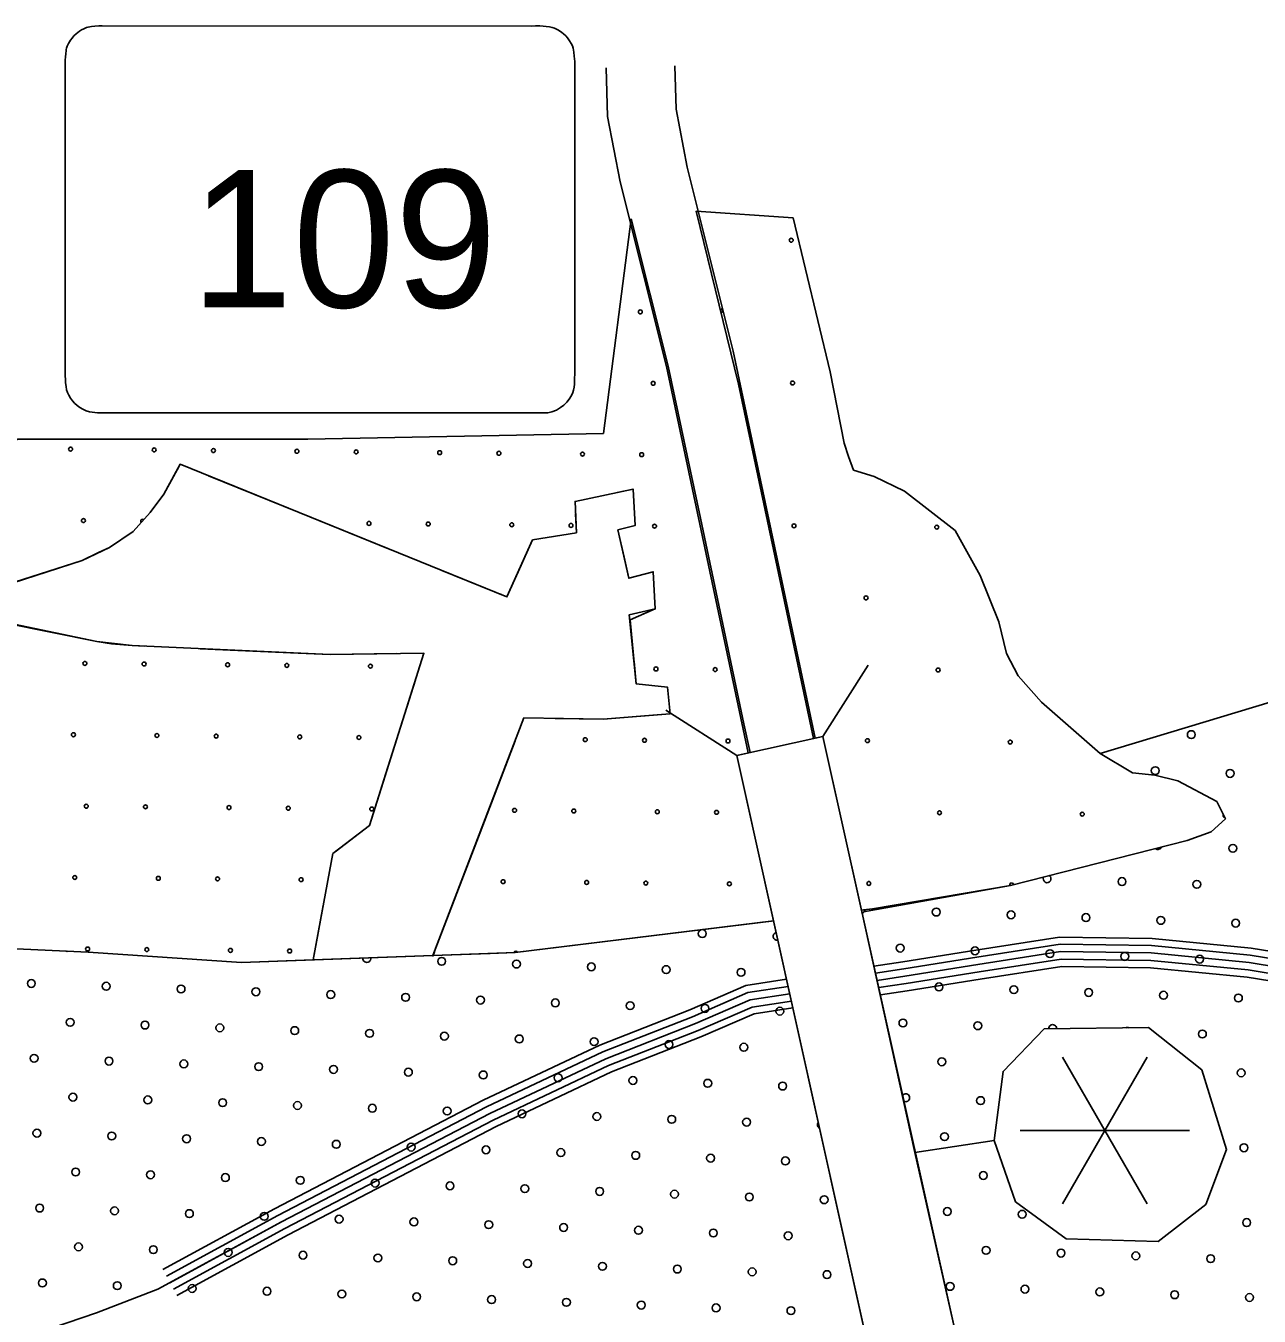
# Model space of a CAD drawing. Extents: x 1788175 to 1969470, y 584502 to 738744.
# Drawn here: x 1837524 to 1840846, y 729749 to 733224 of the extents above; entities that cross this region are included whole.
import ezdxf

# ---------------------------------------------------------------- set-up
doc = ezdxf.new("R2010")
doc.units = 0
for name, color, linetype in [('DESIGN - EROSION CONTROL - Devices', 7, 'Continuous'), ('DESIGN - ROW - Slope Lines', 7, 'Continuous'), ('DESIGN - SCRATCH - User 1', 7, 'Continuous'), ('DESIGN - TRAFFIC CONTROL PERMANENT - Pavement Marking Text', 7, 'Continuous'), ('DESIGN - TRAFFIC CONTROL PERMANENT - Signalization', 7, 'Continuous'), ('DESIGN - TRANSPORTATION - Edge of Traveled Way', 7, 'Continuous'), ('SURVEY - CENTERLINE - Preliminary Text', 7, 'Continuous'), ('SURVEY - DRAINAGE - Natural Features', 7, 'Continuous'), ('SURVEY - DRAINAGE - Storm Sewer', 7, 'Continuous'), ('SURVEY - VEGETATION - Features with Text', 7, 'Continuous')]:
    doc.layers.add(name, color=color, linetype=linetype)

msp = doc.modelspace()

# ---------------------------------------------------------------- linework, layer by layer
at = {"layer": 'DESIGN - EROSION CONTROL - Devices'}
for centre in [(1839585.8, 732646.5), (1839179.4, 732453.5), (1839214, 732261), (1839589.5, 732262), (1837644.9, 732083.9), (1837869.9, 732081.8), (1838029.5, 732080.1), (1838254.5, 732078.1), (1838414, 732076.4), (1838639, 732074.3), (1838798.6, 732072.7), (1839023.6, 732070.6), (1839183.1, 732068.9), (1837679.5, 731891.4), (1838448.6, 731883.9), (1838608.1, 731882.3), (1838833.2, 731880.2), (1838992.7, 731878.5), (1839217.7, 731876.5), (1839593.3, 731877.4), (1839977.8, 731873.7), (1839787.4, 731683.3), (1837683.3, 731506.8), (1837842.8, 731505.2), (1838067.8, 731503.1), (1838227.3, 731501.4), (1838452.4, 731499.4), (1839221.5, 731491.9), (1839381, 731490.2), (1839981.5, 731489.1), (1837652.4, 731314.8), (1837877.4, 731312.7), (1838036.9, 731311), (1838262, 731309), (1838421.5, 731307.3), (1839031.1, 731301.5), (1839190.6, 731299.8), (1839415.6, 731297.8), (1839791.1, 731298.7), (1840175.7, 731295), (1837687, 731122.3), (1837846.5, 731120.6), (1838071.5, 731118.6), (1838231.1, 731116.9), (1838456.1, 731114.8), (1838840.7, 731111.1), (1839000.2, 731109.4), (1839225.2, 731107.4), (1839384.7, 731105.7), (1839985.3, 731104.6), (1840369.8, 731100.9), (1837656.1, 730930.2), (1837881.1, 730928.1), (1838040.7, 730926.5), (1838265.7, 730924.4), (1838809.8, 730919), (1839034.8, 730916.9), (1839194.3, 730915.3), (1839419.3, 730913.2), (1839794.9, 730914.2), (1837690.7, 730737.7), (1837850.2, 730736.1), (1838075.3, 730734), (1838234.8, 730732.3)]:
    msp.add_circle(centre, 5.28, dxfattribs=at)
for centre, start, end in [((1839395.4, 732456.1), 284.9341, 102.4564), ((1837839, 731889.7), 54.7301, 222.2325), ((1838802.3, 731688.1), 39.5829, 96.2278), ((1840754.4, 731097.1), 149.705, 263.5978), ((1840179.4, 730910.4), 6.7372, 200.2157), ((1838619.3, 730728.6), 298.3997, 19.6522), ((1838844.4, 730726.5), 28.9806, 161.8278)]:
    msp.add_arc(centre, 5.28, start, end, dxfattribs=at)
at = {"layer": 'DESIGN - ROW - Slope Lines'}
msp.add_line((1837630.1, 733122.5), (1837630.1, 732290.7), dxfattribs=at)
for points in [[(1839002.9, 733112.1), (1839002.8, 733119.8), (1839002.6, 733127.9), (1839001.6, 733142.5), (1839000.3, 733153), (1838998.5, 733163.8), (1838996.4, 733169.7), (1838993.3, 733176.3), (1838988.9, 733183.8), (1838983.5, 733191.2), (1838978.7, 733196.6), (1838972.9, 733202.2), (1838968.1, 733206), (1838961.7, 733210.5), (1838956.8, 733213.5), (1838948.4, 733217.5), (1838942.3, 733219.6), (1838935.1, 733221), (1838925.8, 733222.4), (1838917.7, 733223.2), (1838909.1, 733223.8), (1838896.7, 733223.9), (1838887.3, 733223.2), (1837730, 733223.9), (1837720.6, 733223.9), (1837710.4, 733223.2), (1837701.2, 733222.1), (1837692.1, 733220.4), (1837687.9, 733219.1), (1837680.6, 733216.1), (1837674.2, 733212.7), (1837669, 733209.5), (1837660, 733202.6), (1837654, 733196.8), (1837648.8, 733190.9), (1837644.9, 733185.6), (1837639.2, 733176.1), (1837635.8, 733168.7), (1837633.8, 733163.5), (1837633.1, 733159.7), (1837632.6, 733156.4), (1837631.8, 733149.2), (1837630.7, 733139.9), (1837630.2, 733132), (1837630.1, 733125.2), (1837630.1, 733107.3)], [(1838893, 732181.4), (1838913.7, 732181.7), (1838930.7, 732182), (1838941, 732184.4), (1838953.2, 732189.2), (1838964.4, 732195.6), (1838973.3, 732202.5), (1838981.4, 732210.5), (1838987.6, 732218.4), (1838993.6, 732228.2), (1838997.2, 732236), (1838999.8, 732243.1), (1839001.4, 732250.6), (1839002.2, 732258.8), (1839002.5, 732268.8), (1839002.9, 732292.1), (1839002.9, 733112.1)], [(1837630.1, 732290.7), (1837630.2, 732281.7), (1837630.7, 732271.6), (1837631.5, 732262.2), (1837632.6, 732253), (1837634, 732243.7), (1837636.8, 732236.1), (1837640.2, 732228.9), (1837644.7, 732221.4), (1837650.1, 732214.1), (1837655.7, 732207.9), (1837663, 732201.3), (1837670, 732196.1), (1837677.9, 732191.4), (1837686.6, 732187.3), (1837695.4, 732184.3), (1837702.7, 732183.3), (1837717.7, 732182.1), (1837736.5, 732181.4), (1838893, 732181.4)]]:
    msp.add_lwpolyline(points, dxfattribs=at)
at = {"layer": 'DESIGN - SCRATCH - User 1'}
for p, q in [((1839154.9, 732703.8), (1839080.5, 732125.8)), ((1837939.9, 732043.2), (1838820.1, 731685.9)), ((1839784.5, 729705.1), (1839538.2, 730813.6))]:
    msp.add_line(p, q, dxfattribs=at)
for points in [[(1839538.2, 730813.6), (1839439.3, 731258.8), (1839475, 731266.7), (1839458.3, 731344), (1839341.2, 731898), (1839254.5, 732307.2), (1839154.9, 732703.8)], [(1839775.2, 730842.6), (1839671.2, 731310.4), (1839645.8, 731304.8), (1839443.6, 732258.5), (1839330, 732725.1), (1839591.4, 732706.8)], [(1839591.4, 732706.8), (1839691.2, 732292.2), (1839728.9, 732099.9), (1839739.7, 732063.9), (1839753.7, 732027.3)], [(1839080.5, 732125.8), (1838284.1, 732110.5), (1837503, 732110.5), (1837426.4, 732079.9), (1837257.9, 731972.6)], [(1837330.9, 731672.5), (1837676.4, 731784.4), (1837749.6, 731819.3), (1837813.7, 731862), (1837859.3, 731913.4), (1837895.6, 731962.3), (1837937.7, 732038.4), (1837939.9, 732043.2)], [(1839753.7, 732027.3), (1839809.2, 732009.9), (1839890.6, 731970.6), (1840027.1, 731864.4), (1840095.2, 731743.3), (1840145.3, 731618.4), (1840166, 731533.9), (1840197.1, 731473.4), (1840260, 731402.4), (1840381.8, 731295.6)], [(1838820.1, 731685.9), (1838889, 731839.6), (1839007.1, 731858.9), (1839003.7, 731943), (1839159.9, 731976.1), (1839165.2, 731878), (1839119.2, 731866.3), (1839148.3, 731736), (1839214.4, 731753.6), (1839219.8, 731653.5), (1839149.7, 731637.9), (1839168.5, 731451.7), (1839252.4, 731443.2), (1839259.9, 731371.1), (1839079.6, 731357.1)], [(1838596.4, 731534), (1838344.1, 731530.8), (1837810.4, 731554.7), (1837755, 731559.8), (1837715.9, 731565.5), (1837470, 731615), (1837436.4, 731624), (1837400.9, 731637.5), (1837373.6, 731649.6), (1837330.9, 731672.5)], [(1838298, 730708.2), (1838351.4, 730994.7), (1838449.9, 731070.2), (1838596.4, 731534)], [(1840176.2, 730908.9), (1840652.4, 731030.1), (1840716.8, 731053.1), (1840755.4, 731088.6), (1840732.1, 731135), (1840626.9, 731190.7), (1840565.1, 731205.6), (1840505.2, 731212.5), (1840417.9, 731263.8), (1841065.8, 731459.5)], [(1839079.6, 731357.1), (1838865.7, 731359.9), (1838620.4, 730720.1)], [(1840381.8, 731295.6), (1840417.9, 731263.8), (1840505.2, 731212.5), (1840565.1, 731205.6), (1840626.9, 731190.7), (1840732.1, 731135), (1840755.4, 731088.6), (1840716.8, 731053.1), (1840652.4, 731030.1), (1840176.2, 730908.9)], [(1836762.8, 731214.1), (1836766.1, 731173.5), (1836780.2, 731051.1), (1836801, 730976.7), (1836844.4, 730934), (1836865.8, 730895.6), (1836809.2, 730860.4), (1836754.8, 730833.2), (1836744.3, 730801.3), (1836803.8, 730770.4), (1837169.8, 730753), (1837691.8, 730729.2), (1838105.6, 730701.1), (1838298, 730708.2)], [(1839538.2, 730813.6), (1838842.5, 730728.3), (1838105.6, 730701.1), (1837691.8, 730729.2), (1837169.8, 730753), (1836803.8, 730770.4), (1836744.3, 730801.3), (1836754.8, 730833.2), (1836809.2, 730860.4), (1836865.8, 730895.6), (1836844.4, 730934), (1836801, 730976.7), (1836780.2, 731051.1), (1836766.1, 731173.5)], [(1840176.2, 730908.9), (1839805, 730846.3), (1839775.2, 730842.6)], [(1839775.2, 730842.6), (1839805, 730846.3), (1840176.2, 730908.9)], [(1840039.6, 729652.7), (1839919.1, 730189.6), (1840132.6, 730221.7), (1840189.8, 730057.2), (1840326.4, 729957.5), (1840573.8, 729950.1), (1840703, 730049.8), (1840758.4, 730197.6), (1840691.9, 730411.9), (1840547.9, 730526.4), (1840267.4, 730522.7), (1840156.6, 730408.2), (1840132.6, 730222.1), (1839919.1, 730189.8), (1839775.2, 730842.6)], [(1838620.4, 730720.1), (1838775.3, 730725.8), (1838842.5, 730728.3), (1839538.2, 730813.6)]]:
    msp.add_lwpolyline(points, dxfattribs=at)
at = {"layer": 'DESIGN - TRAFFIC CONTROL PERMANENT - Pavement Marking Text'}
for centre in [(1840663.4, 731315.1), (1840566.3, 731218), (1840767.9, 731210.6), (1840775.4, 731008.9), (1840476.7, 730919.3), (1840678.3, 730911.9), (1839976.4, 730837.2), (1840178, 730829.7), (1840379.7, 730822.3), (1840581.3, 730814.8), (1840782.9, 730807.3), (1839346.2, 730779.3), (1839879.4, 730740.1), (1838644.3, 730704.6), (1840081, 730732.7), (1840282.6, 730725.2), (1840484.2, 730717.7), (1840685.8, 730710.3), (1838845.9, 730697.2), (1839047.5, 730689.7), (1839249.1, 730682.2), (1839450.7, 730674.8), (1837539.1, 730644.9), (1837740.8, 730637.4), (1837942.4, 730630), (1839983.9, 730635.6), (1838144, 730622.5), (1838345.6, 730615), (1838547.2, 730607.6), (1838748.8, 730600.1), (1840185.5, 730628.1), (1840387.1, 730620.7), (1840588.7, 730613.2), (1840790.3, 730605.7), (1838950.4, 730592.6), (1839152, 730585.1), (1839353.6, 730577.7), (1839555.2, 730570.2), (1837643.7, 730540.3), (1837845.3, 730532.9), (1839886.8, 730538.5), (1840088.4, 730531.1), (1838046.9, 730525.4), (1838248.5, 730517.9), (1838450.1, 730510.5), (1838651.7, 730503), (1838853.3, 730495.5), (1840693.3, 730508.7), (1839055, 730488.1), (1839256.6, 730480.6), (1839458.2, 730473.1), (1837546.6, 730443.3), (1837748.2, 730435.8), (1837949.8, 730428.3), (1839991.4, 730434), (1838151.4, 730420.9), (1838353.1, 730413.4), (1838554.7, 730405.9), (1838756.3, 730398.5), (1838957.9, 730391), (1840797.8, 730404.1), (1839159.5, 730383.5), (1839361.1, 730376.1), (1839562.7, 730368.6), (1837651.1, 730338.7), (1837852.8, 730331.3), (1838054.4, 730323.8), (1840095.9, 730329.4), (1838256, 730316.3), (1838457.6, 730308.9), (1838659.2, 730301.4), (1838860.8, 730293.9), (1839062.4, 730286.5), (1839264, 730279), (1839465.6, 730271.5), (1837554.1, 730241.7), (1837755.7, 730234.2), (1837957.3, 730226.7), (1838158.9, 730219.3), (1839998.8, 730232.4), (1838360.5, 730211.8), (1838562.1, 730204.3), (1838763.7, 730196.9), (1838965.3, 730189.4), (1839167, 730181.9), (1840805.3, 730202.5), (1839368.6, 730174.5), (1839570.2, 730167), (1837658.6, 730137.1), (1837860.2, 730129.7), (1838061.8, 730122.2), (1838263.4, 730114.7), (1840103.4, 730127.8), (1838465.1, 730107.3), (1838666.7, 730099.8), (1838868.3, 730092.3), (1839069.9, 730084.9), (1839271.5, 730077.4), (1837561.5, 730040.1), (1839473.1, 730069.9), (1839674.7, 730062.5), (1837763.2, 730032.6), (1837964.8, 730025.1), (1838166.4, 730017.7), (1838368, 730010.2), (1840006.3, 730030.8), (1840207.9, 730023.3), (1838569.6, 730002.7), (1838771.2, 729995.3), (1838972.8, 729987.8), (1839174.4, 729980.3), (1839376, 729972.9), (1840812.7, 730000.9), (1837666.1, 729935.5), (1839577.6, 729965.4), (1837867.7, 729928), (1838069.3, 729920.6), (1838270.9, 729913.1), (1838472.5, 729905.6), (1840110.8, 729926.2), (1840312.4, 729918.8), (1840514.1, 729911.3), (1840715.7, 729903.8), (1838674.1, 729898.2), (1838875.7, 729890.7), (1839077.4, 729883.2), (1839279, 729875.8), (1839480.6, 729868.3), (1837569, 729838.4), (1837770.6, 729831), (1839682.2, 729860.8), (1837972.2, 729823.5), (1838173.8, 729816), (1838375.5, 729808.6), (1838577.1, 729801.1), (1840013.8, 729829.1), (1840215.4, 729821.7), (1840417, 729814.2), (1840618.6, 729806.7), (1840820.2, 729799.3), (1838778.7, 729793.6), (1838980.3, 729786.2), (1839181.9, 729778.7), (1839383.5, 729771.2), (1839585.1, 729763.8)]:
    msp.add_circle(centre, 10.6, dxfattribs=at)
for centre, start, end in [((1840573.8, 731016.4), 229.9171, 338.63), ((1840275.1, 730926.8), 152.4333, 56.1139), ((1839774.8, 730844.7), 281.8966, 355.7229), ((1839547.8, 730771.8), 104.0605, 280.9947), ((1837636.2, 730742), 251.8507, 282.9445), ((1838442.7, 730712.1), 174.1747, 10.0504), ((1840290, 730523.6), 357.8349, 183.6727), ((1840491.7, 730516.1), 65.888, 115.6196), ((1839894.3, 730336.9), 237.3231, 147.5361), ((1839667.3, 730264.1), 142.4198, 242.6354)]:
    msp.add_arc(centre, 10.6, start, end, dxfattribs=at)
at = {"layer": 'DESIGN - TRAFFIC CONTROL PERMANENT - Signalization'}
for q in [(1840316.9, 730446.6), (1840545, 730446.6), (1840202.8, 730249.1), (1840316.9, 730051.6), (1840545, 730051.6), (1840659, 730249.1)]:
    msp.add_line((1840430.9, 730249.1), q, dxfattribs=at)
at = {"layer": 'DESIGN - TRANSPORTATION - Edge of Traveled Way'}
for points in [[(1836343.7, 731530.8), (1836697.5, 731529.5), (1836752.6, 731337.9), (1836766.1, 731173.5), (1836780.2, 731051.1), (1836801, 730976.7), (1836844.4, 730934), (1836865.8, 730895.6), (1836809.2, 730860.4), (1836754.8, 730833.2), (1836744.3, 730801.3), (1836803.8, 730770.4), (1837169.8, 730753), (1837691.8, 730729.2), (1838105.6, 730701.1), (1838842.5, 730728.3), (1839539.8, 730813.8)], [(1839780.4, 730837.5), (1840176.2, 730908.9), (1840652.4, 731030.1), (1840716.8, 731053.1), (1840755.4, 731088.6), (1840732.1, 731135), (1840626.9, 731190.7), (1840565.1, 731205.6), (1840505.2, 731212.5), (1840417.9, 731263.8), (1841065.8, 731459.5)], [(1839780.2, 730843.2), (1839805, 730846.3), (1840176.2, 730908.9)]]:
    msp.add_lwpolyline(points, dxfattribs=at)
at = {"layer": 'SURVEY - CENTERLINE - Preliminary Text'}
for points in [[(1839470.1, 731265.7), (1839249.6, 732306.1), (1839124.7, 732803.5), (1839091.3, 732979.7), (1839087.3, 733110.6)], [(1839650.7, 731305.8), (1839429.8, 732347.8), (1839305.4, 732843.2), (1839275.8, 732999.9), (1839272.2, 733116.3)]]:
    msp.add_lwpolyline(points, dxfattribs=at)
at = {"layer": 'SURVEY - DRAINAGE - Natural Features'}
for points in [[(1839808.8, 730691.4), (1839886.2, 730703.3), (1840082.8, 730734.4), (1840308.8, 730769.7), (1840557.8, 730766), (1840824.4, 730739.8), (1840991.6, 730712.8), (1841222.7, 730646.3), (1841631.4, 730488.6)], [(1839812.9, 730672.8), (1839889.1, 730684.5), (1840085.7, 730715.7), (1840310.1, 730750.7), (1840556.7, 730747.1), (1840822, 730721), (1840987.5, 730694.2), (1841216.6, 730628.2), (1841624.5, 730470.9)], [(1839817.3, 730653.3), (1839892.2, 730664.7), (1840088.8, 730695.9), (1840311.5, 730730.7), (1840555.6, 730727.1), (1840819.4, 730701.1), (1840983.1, 730674.7)], [(1839817.3, 730653.3), (1839892.2, 730664.7), (1840088.8, 730695.9), (1840311.5, 730730.7), (1840555.6, 730727.1), (1840819.4, 730701.1), (1840983.1, 730674.7), (1841210.2, 730609.3), (1841617.3, 730452.3)], [(1839821.6, 730633.7), (1839895.3, 730645), (1840091.9, 730676.1), (1840312.9, 730710.6), (1840554.5, 730707.1), (1840816.8, 730681.3), (1840978.7, 730655.1), (1841203.8, 730590.3), (1841610.1, 730433.6)], [(1839826, 730614.1), (1839898.4, 730625.2), (1840095.1, 730656.4), (1840314.3, 730690.6), (1840553.4, 730687.1), (1840814.2, 730661.5), (1840974.3, 730635.6), (1841197.5, 730571.3), (1841602.9, 730414.9)], [(1839573.2, 730656.3), (1839463.8, 730639.6), (1839312.6, 730573.9), (1839070.4, 730479.1), (1838755.9, 730330.5), (1838193.9, 730037.9), (1837893.4, 729874.2)], [(1830739.3, 725746.7), (1832581.2, 727327.8), (1833203.8, 727851.3), (1833475, 728045.6), (1834325, 728647.9), (1834602, 728826.1), (1834858.2, 728956.5), (1835099.8, 729053.1), (1835365.5, 729147.3), (1835735.3, 729250), (1836038.5, 729309.6), (1836634.8, 729433), (1837219.7, 729596.6), (1837477.2, 729676.9), (1837714.6, 729757.6), (1837879.7, 729821.2), (1838212.7, 730002.6), (1838773.7, 730294.7), (1839086.2, 730442.3), (1839327.8, 730536.9), (1839474.9, 730600.8), (1839581.8, 730617.2)], [(1839577.5, 730636.7), (1839469.3, 730620.2), (1839320.2, 730555.4), (1839078.3, 730460.7), (1838764.8, 730312.6), (1838203.3, 730020.2), (1837902.9, 729856.6)], [(1839581.9, 730617.2), (1839474.9, 730600.8), (1839327.8, 730536.9), (1839086.2, 730442.3), (1838773.7, 730294.7), (1838212.7, 730002.6), (1837912.5, 729839.1)], [(1839586.2, 730597.6), (1839480.5, 730581.4), (1839335.5, 730518.4), (1839094.1, 730423.9), (1838782.6, 730276.8), (1838222.1, 729984.9), (1837922, 729821.5)], [(1839590.3, 730579), (1839485.8, 730563), (1839342.7, 730500.8), (1839101.7, 730406.5), (1838791, 730259.8), (1838231.1, 729968.1), (1837931.1, 729804.8)]]:
    msp.add_lwpolyline(points, dxfattribs=at)
at = {"layer": 'SURVEY - DRAINAGE - Storm Sewer'}
for p, q in [((1839671.2, 731310.4), (1839793.2, 731502)), ((1839439.3, 731258.8), (1839247.7, 731380.8))]:
    msp.add_line(p, q, dxfattribs=at)
msp.add_lwpolyline([(1839439.3, 731258.8), (1839862.5, 729354), (1840094.5, 729405.6), (1839671.2, 731310.4)], close=True, dxfattribs=at)
at = {"layer": 'SURVEY - VEGETATION - Features with Text'}
for points in [[(1838298, 730708.2), (1838620.4, 730720.1), (1838865.7, 731359.9), (1839079.6, 731357.1), (1839259.9, 731371.1), (1839252.4, 731443.2), (1839168.5, 731451.7), (1839152.1, 731624.4), (1839219.8, 731653.5), (1839214.4, 731753.6), (1839148.3, 731736), (1839119.2, 731866.3), (1839165.2, 731878), (1839159.9, 731976.1), (1839003.7, 731943), (1839007.1, 731858.9), (1838889, 731839.6), (1838820.1, 731685.9), (1837939.9, 732043.2), (1837895.6, 731962.3), (1837859.3, 731913.4), (1837813.7, 731862), (1837749.6, 731819.3), (1837676.4, 731784.4), (1837330.9, 731672.5)], [(1838260.9, 731912.9), (1838016.3, 732012.2)], [(1837907.4, 731984), (1837895.6, 731962.3), (1837859.3, 731913.4), (1837813.7, 731862), (1837749.6, 731819.3), (1837720.1, 731805.2)], [(1839135.5, 731793.3), (1839119.2, 731866.3), (1839165.2, 731878), (1839159.9, 731976.1), (1839117.4, 731967.1)], [(1838505.5, 731813.6), (1838260.9, 731912.9)], [(1839005.1, 731909.3), (1839007.1, 731858.9), (1838889, 731839.6), (1838850.6, 731753.9)], [(1837720.1, 731805.2), (1837676.4, 731784.4), (1837471.3, 731718)], [(1839186.1, 731639), (1839219.8, 731653.5), (1839214.4, 731753.6), (1839148.3, 731736), (1839135.5, 731793.3)], [(1838850.6, 731753.9), (1838820.1, 731685.9), (1838644.5, 731757.2)], [(1837333.1, 731671.5), (1837436.4, 731624), (1837583.5, 731593.2)], [(1837436.4, 731624), (1837715.9, 731565.5), (1837810.4, 731554.7), (1838344.1, 731530.8), (1838596.4, 731534), (1838449.9, 731070.2), (1838351.4, 730994.7), (1838298, 730708.2)], [(1837583.5, 731593.2), (1837715.9, 731565.5), (1837810.4, 731554.7), (1837844, 731553.2)], [(1837993.8, 731546.5), (1838257.5, 731534.7)], [(1838257.5, 731534.7), (1838344.1, 731530.8), (1838521.4, 731533.1)], [(1839213.4, 731367.5), (1839259.9, 731371.1), (1839252.4, 731443.2), (1839168.5, 731451.7), (1839162.8, 731511.9)], [(1838573.8, 731462.5), (1838494.3, 731210.8)], [(1838949.8, 731358.8), (1839079.6, 731357.1), (1839213.4, 731367.5)], [(1838747.6, 731051.9), (1838842.1, 731298.5)], [(1840417.9, 731263.8), (1840505.2, 731212.5), (1840565.1, 731205.6), (1840626.9, 731190.7), (1840732.1, 731135), (1840755.4, 731088.6), (1840716.8, 731053.1), (1840652.4, 731030.1), (1840176.2, 730908.9)], [(1838494.3, 731210.8), (1838449.9, 731070.2), (1838357.4, 730999.3)], [(1836766.1, 731173.5), (1836780.2, 731051.1), (1836801, 730976.7), (1836844.4, 730934), (1836865.8, 730895.6), (1836809.2, 730860.4), (1836754.8, 730833.2), (1836744.3, 730801.3), (1836803.8, 730770.4), (1837169.8, 730753), (1837691.8, 730729.2), (1838105.6, 730701.1), (1838298, 730708.2)], [(1838619.2, 730717.1), (1838747.6, 731051.9)], [(1839775.2, 730842.6), (1839805, 730846.3), (1840176.2, 730908.9)], [(1838325.3, 730854.6), (1838298, 730708.2)], [(1838620.4, 730720.1), (1838775.3, 730725.8), (1838842.5, 730728.3), (1839538.2, 730813.6)]]:
    msp.add_lwpolyline(points, dxfattribs=at)

# ---------------------------------------------------------------- texts
at = {"layer": 'DESIGN - ROW - Slope Lines'}
msp.add_text('109', height=369.6, dxfattribs=at).set_placement((1837968.4, 732465.6))

doc.saveas('drawing.dxf')
